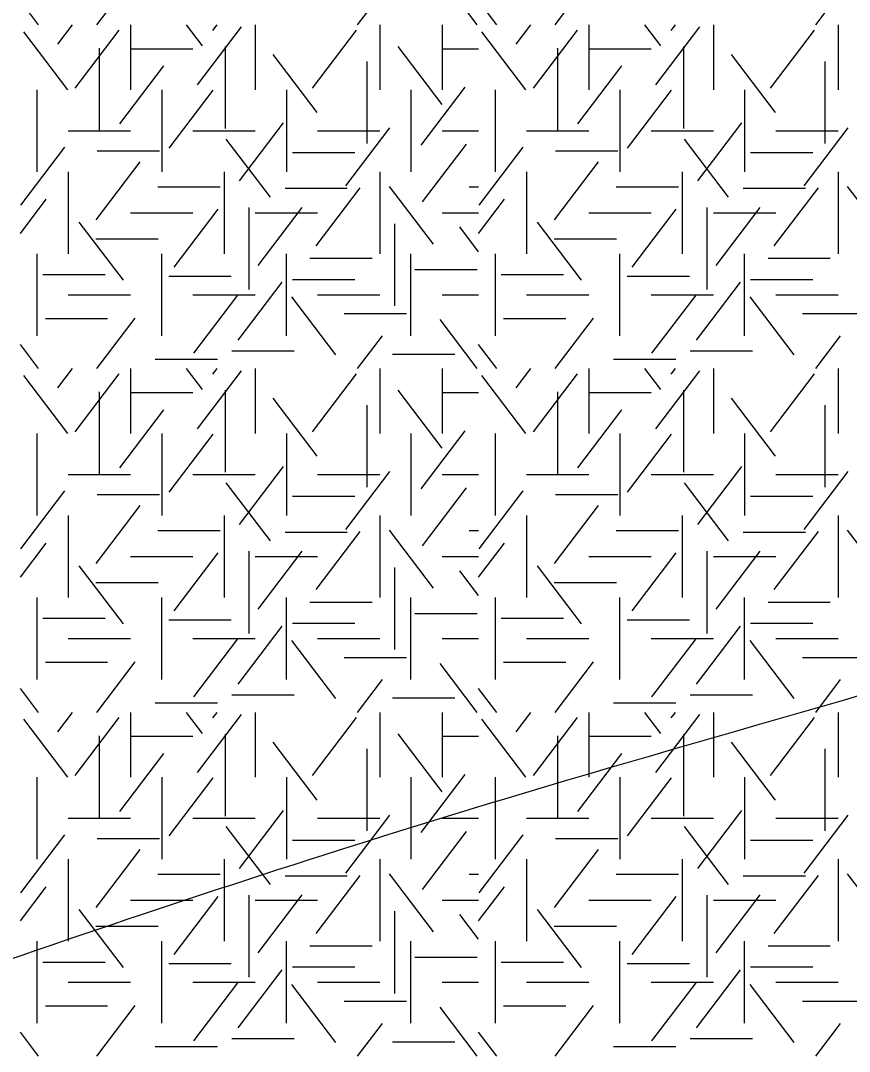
# Model space of a CAD drawing. Extents: x 419101 to 420177, y 4451541 to 4452254.
# Drawn here: x 419864.02 to 419881.89, y 4451566.39 to 4451588.61 of the extents above; entities that cross this region are included whole.
import ezdxf

# ---------------------------------------------------------------- set-up
doc = ezdxf.new("R2010")
doc.units = 0
doc.layers.add('3_HALİHAZIR', color=7, linetype='Continuous')
doc.layers.add('Level 41', color=7, linetype='Continuous')

msp = doc.modelspace()

# ---------------------------------------------------------------- linework, layer by layer
at = {"layer": '3_HALİHAZIR'}
for points in [[(419830.585, 4451569.182), (419835.774, 4451573.831), (419840.974, 4451578.331), (419857.814, 4451590.841), (419892.084, 4451597.601), (419927.345, 4451605.321), (419938.763, 4451608.51), (419942.048, 4451608.213)], [(419823.158, 4451549.789), (419823.164, 4451549.79), (419829.854, 4451552.83), (419838.324, 4451557.73), (419864.054, 4451568.471), (419874.464, 4451571.841), (419888.954, 4451576.141), (419895.924, 4451578.691), (419906.074, 4451583.863), (419936.516, 4451595.874), (419942.649, 4451595.582)], [(419868.593, 4451543.65), (419885.874, 4451549.01), (419897.697, 4451550.796), (419903.814, 4451552.689), (419917.785, 4451558.531), (419940.385, 4451574.598), (419942.375, 4451575.629)]]:
    msp.add_spline(points, degree=3, dxfattribs=at)
at = {"layer": 'Level 41'}
for p, q in [((419865.666, 4451588.519), (419866.495, 4451589.61)), ((419873.869, 4451588.519), (419873.067, 4451589.575)), ((419875.545, 4451588.519), (419876.374, 4451589.61)), ((419871.286, 4451588.519), (419871.823, 4451589.225)), ((419881.165, 4451588.519), (419881.702, 4451589.225)), ((419864.413, 4451588.519), (419864.019, 4451589.037)), ((419874.292, 4451588.519), (419873.898, 4451589.037)), ((419865.04, 4451587.121), (419864.091, 4451588.371)), ((419864.829, 4451588.102), (419865.146, 4451588.519)), ((419865.2, 4451587.156), (419866.149, 4451588.406)), ((419866.395, 4451588.519), (419866.395, 4451587.121)), ((419867.944, 4451588.067), (419867.6, 4451588.519)), ((419867.837, 4451587.225), (419868.787, 4451588.475)), ((419868.17, 4451588.399), (419868.261, 4451588.519)), ((419869.081, 4451588.519), (419869.081, 4451587.121)), ((419870.314, 4451587.156), (419871.263, 4451588.406)), ((419871.767, 4451588.519), (419871.767, 4451587.121)), ((419873.11, 4451588.519), (419873.11, 4451587.121)), ((419873.11, 4451588.519), (419873.11, 4451587.121)), ((419874.919, 4451587.121), (419873.97, 4451588.371)), ((419874.708, 4451588.102), (419875.025, 4451588.519)), ((419875.079, 4451587.156), (419876.028, 4451588.406)), ((419876.274, 4451588.519), (419876.274, 4451587.121)), ((419877.823, 4451588.067), (419877.479, 4451588.519)), ((419877.716, 4451587.225), (419878.666, 4451588.475)), ((419878.049, 4451588.399), (419878.14, 4451588.519)), ((419878.96, 4451588.519), (419878.96, 4451587.121)), ((419880.193, 4451587.156), (419881.142, 4451588.406)), ((419881.646, 4451588.519), (419881.646, 4451587.121)), ((419865.72, 4451588.017), (419865.72, 4451586.25)), ((419866.395, 4451588.005), (419867.738, 4451588.005)), ((419868.437, 4451588.052), (419868.437, 4451586.285)), ((419873.111, 4451586.805), (419872.162, 4451588.054)), ((419873.11, 4451588.005), (419873.898, 4451588.005)), ((419875.599, 4451588.017), (419875.599, 4451586.25)), ((419876.274, 4451588.005), (419877.617, 4451588.005)), ((419878.316, 4451588.052), (419878.316, 4451586.285)), ((419870.421, 4451586.63), (419869.472, 4451587.879)), ((419871.485, 4451587.731), (419871.485, 4451585.964)), ((419880.3, 4451586.63), (419879.351, 4451587.879)), ((419881.364, 4451587.731), (419881.364, 4451585.964)), ((419866.16, 4451586.384), (419867.109, 4451587.634)), ((419876.039, 4451586.384), (419876.988, 4451587.634)), ((419864.381, 4451585.354), (419864.381, 4451587.121)), ((419867.067, 4451587.121), (419867.067, 4451585.354)), ((419867.226, 4451585.859), (419868.175, 4451587.109)), ((419869.753, 4451587.121), (419869.753, 4451585.354)), ((419872.439, 4451587.121), (419872.439, 4451585.354)), ((419872.439, 4451587.121), (419872.439, 4451585.354)), ((419872.659, 4451585.928), (419873.608, 4451587.178)), ((419874.26, 4451585.354), (419874.26, 4451587.121)), ((419876.946, 4451587.121), (419876.946, 4451585.354)), ((419877.105, 4451585.859), (419878.054, 4451587.109)), ((419879.632, 4451587.121), (419879.632, 4451585.354)), ((419868.743, 4451585.158), (419869.694, 4451586.407)), ((419878.622, 4451585.158), (419879.573, 4451586.407)), ((419865.052, 4451586.237), (419866.395, 4451586.237)), ((419867.738, 4451586.237), (419869.081, 4451586.237)), ((419870.424, 4451586.237), (419871.767, 4451586.237)), ((419871.034, 4451585.053), (419871.983, 4451586.303)), ((419873.11, 4451586.237), (419873.898, 4451586.237)), ((419874.931, 4451586.237), (419876.274, 4451586.237)), ((419877.617, 4451586.237), (419878.96, 4451586.237)), ((419880.303, 4451586.237), (419881.646, 4451586.237)), ((419880.913, 4451585.053), (419881.862, 4451586.303)), ((419869.409, 4451584.808), (419868.459, 4451586.057)), ((419872.685, 4451584.702), (419873.635, 4451585.951)), ((419879.288, 4451584.808), (419878.338, 4451586.057)), ((419864.029, 4451584.633), (419864.978, 4451585.882)), ((419865.676, 4451585.803), (419867.019, 4451585.803)), ((419869.884, 4451585.767), (419871.227, 4451585.767)), ((419873.908, 4451584.633), (419874.857, 4451585.882)), ((419875.555, 4451585.803), (419876.898, 4451585.803)), ((419879.763, 4451585.767), (419881.106, 4451585.767)), ((419865.654, 4451584.316), (419866.603, 4451585.566)), ((419875.533, 4451584.316), (419876.482, 4451585.566)), ((419865.052, 4451585.354), (419865.052, 4451583.587)), ((419868.41, 4451585.354), (419868.41, 4451583.587)), ((419871.767, 4451585.354), (419871.767, 4451583.587)), ((419874.931, 4451585.354), (419874.931, 4451583.587)), ((419878.289, 4451585.354), (419878.289, 4451583.587)), ((419881.646, 4451585.354), (419881.646, 4451583.587)), ((419866.982, 4451585.03), (419868.325, 4451585.03)), ((419869.724, 4451584.997), (419871.067, 4451584.997)), ((419870.394, 4451583.756), (419871.344, 4451585.006)), ((419872.924, 4451583.79), (419871.975, 4451585.039)), ((419873.694, 4451585.03), (419873.898, 4451585.03)), ((419876.861, 4451585.03), (419878.204, 4451585.03)), ((419879.603, 4451584.997), (419880.946, 4451584.997)), ((419880.273, 4451583.756), (419881.223, 4451585.006)), ((419882.803, 4451583.79), (419881.854, 4451585.039)), ((419864.019, 4451584.024), (419864.578, 4451584.76)), ((419868.942, 4451584.582), (419868.942, 4451582.814)), ((419869.142, 4451583.336), (419870.091, 4451584.585)), ((419873.898, 4451584.024), (419874.457, 4451584.76)), ((419878.821, 4451584.582), (419878.821, 4451582.814)), ((419879.021, 4451583.336), (419879.97, 4451584.585)), ((419866.395, 4451584.47), (419867.738, 4451584.47)), ((419867.331, 4451583.3), (419868.281, 4451584.55)), ((419869.081, 4451584.47), (419870.424, 4451584.47)), ((419873.11, 4451584.47), (419873.898, 4451584.47)), ((419876.274, 4451584.47), (419877.617, 4451584.47)), ((419877.21, 4451583.3), (419878.16, 4451584.55)), ((419878.96, 4451584.47), (419880.303, 4451584.47)), ((419866.239, 4451583.019), (419865.29, 4451584.269)), ((419872.085, 4451584.232), (419872.085, 4451582.464)), ((419873.898, 4451583.63), (419873.492, 4451584.164)), ((419876.118, 4451583.019), (419875.169, 4451584.269)), ((419865.649, 4451583.91), (419866.992, 4451583.91)), ((419875.528, 4451583.91), (419876.871, 4451583.91)), ((419864.381, 4451581.819), (419864.381, 4451583.587)), ((419867.067, 4451581.819), (419867.067, 4451583.587)), ((419869.753, 4451581.819), (419869.753, 4451583.587)), ((419870.258, 4451583.489), (419871.601, 4451583.489)), ((419872.439, 4451581.819), (419872.439, 4451583.587)), ((419874.26, 4451581.819), (419874.26, 4451583.587)), ((419876.946, 4451581.819), (419876.946, 4451583.587)), ((419879.632, 4451581.819), (419879.632, 4451583.587)), ((419880.137, 4451583.489), (419881.48, 4451583.489)), ((419872.521, 4451583.244), (419873.864, 4451583.244)), ((419864.504, 4451583.138), (419865.847, 4451583.138)), ((419867.221, 4451583.104), (419868.564, 4451583.104)), ((419869.884, 4451583.033), (419871.227, 4451583.033)), ((419874.383, 4451583.138), (419875.726, 4451583.138)), ((419877.1, 4451583.104), (419878.443, 4451583.104)), ((419879.763, 4451583.033), (419881.106, 4451583.033)), ((419868.717, 4451581.722), (419869.666, 4451582.972)), ((419878.596, 4451581.722), (419879.545, 4451582.972)), ((419865.052, 4451582.703), (419866.395, 4451582.703)), ((419867.738, 4451582.703), (419869.081, 4451582.703)), ((419867.757, 4451581.443), (419868.706, 4451582.692)), ((419870.82, 4451581.408), (419869.87, 4451582.657)), ((419870.424, 4451582.703), (419871.767, 4451582.703)), ((419873.11, 4451582.703), (419873.898, 4451582.703)), ((419874.931, 4451582.703), (419876.274, 4451582.703)), ((419877.617, 4451582.703), (419878.96, 4451582.703)), ((419877.636, 4451581.443), (419878.585, 4451582.692)), ((419880.699, 4451581.408), (419879.749, 4451582.657)), ((419880.303, 4451582.703), (419881.646, 4451582.703)), ((419864.558, 4451582.192), (419865.9, 4451582.192)), ((419865.666, 4451581.11), (419866.495, 4451582.201)), ((419871.003, 4451582.296), (419872.346, 4451582.296)), ((419873.869, 4451581.11), (419873.067, 4451582.166)), ((419874.437, 4451582.192), (419875.779, 4451582.192)), ((419875.545, 4451581.11), (419876.374, 4451582.201)), ((419880.882, 4451582.296), (419882.225, 4451582.296)), ((419871.286, 4451581.11), (419871.823, 4451581.816)), ((419881.165, 4451581.11), (419881.702, 4451581.816)), ((419864.413, 4451581.11), (419864.019, 4451581.628)), ((419868.58, 4451581.491), (419869.923, 4451581.491)), ((419874.292, 4451581.11), (419873.898, 4451581.628)), ((419878.459, 4451581.491), (419879.802, 4451581.491)), ((419866.928, 4451581.316), (419868.271, 4451581.316)), ((419872.042, 4451581.422), (419873.385, 4451581.422)), ((419876.807, 4451581.316), (419878.15, 4451581.316)), ((419864.829, 4451580.693), (419865.146, 4451581.11)), ((419865.2, 4451579.747), (419866.149, 4451580.997)), ((419866.395, 4451581.11), (419866.395, 4451579.712)), ((419867.944, 4451580.658), (419867.6, 4451581.11)), ((419867.837, 4451579.816), (419868.787, 4451581.066)), ((419868.17, 4451580.99), (419868.261, 4451581.11)), ((419869.081, 4451581.11), (419869.081, 4451579.712)), ((419870.314, 4451579.747), (419871.263, 4451580.997)), ((419871.767, 4451581.11), (419871.767, 4451579.712)), ((419873.11, 4451581.11), (419873.11, 4451579.712)), ((419873.11, 4451581.11), (419873.11, 4451579.712)), ((419874.708, 4451580.693), (419875.025, 4451581.11)), ((419875.079, 4451579.747), (419876.028, 4451580.997)), ((419876.274, 4451581.11), (419876.274, 4451579.712)), ((419877.823, 4451580.658), (419877.479, 4451581.11)), ((419877.716, 4451579.816), (419878.666, 4451581.066)), ((419878.049, 4451580.99), (419878.14, 4451581.11)), ((419878.96, 4451581.11), (419878.96, 4451579.712)), ((419880.193, 4451579.747), (419881.142, 4451580.997)), ((419881.646, 4451581.11), (419881.646, 4451579.712)), ((419865.04, 4451579.712), (419864.091, 4451580.962)), ((419874.919, 4451579.712), (419873.97, 4451580.962)), ((419865.72, 4451580.608), (419865.72, 4451578.841)), ((419866.395, 4451580.596), (419867.738, 4451580.596)), ((419868.437, 4451580.643), (419868.437, 4451578.876)), ((419873.111, 4451579.396), (419872.162, 4451580.645)), ((419873.11, 4451580.596), (419873.898, 4451580.596)), ((419875.599, 4451580.608), (419875.599, 4451578.841)), ((419876.274, 4451580.596), (419877.617, 4451580.596)), ((419878.316, 4451580.643), (419878.316, 4451578.876)), ((419870.421, 4451579.221), (419869.472, 4451580.47)), ((419880.3, 4451579.221), (419879.351, 4451580.47)), ((419866.16, 4451578.975), (419867.109, 4451580.225)), ((419871.485, 4451580.322), (419871.485, 4451578.555)), ((419876.039, 4451578.975), (419876.988, 4451580.225)), ((419881.364, 4451580.322), (419881.364, 4451578.555)), ((419864.381, 4451577.945), (419864.381, 4451579.712)), ((419867.067, 4451579.712), (419867.067, 4451577.945)), ((419867.226, 4451578.45), (419868.175, 4451579.7)), ((419869.753, 4451579.712), (419869.753, 4451577.945)), ((419872.439, 4451579.712), (419872.439, 4451577.945)), ((419872.439, 4451579.712), (419872.439, 4451577.945)), ((419872.659, 4451578.519), (419873.608, 4451579.769)), ((419874.26, 4451577.945), (419874.26, 4451579.712)), ((419876.946, 4451579.712), (419876.946, 4451577.945)), ((419877.105, 4451578.45), (419878.054, 4451579.7)), ((419879.632, 4451579.712), (419879.632, 4451577.945)), ((419868.743, 4451577.749), (419869.694, 4451578.998)), ((419878.622, 4451577.749), (419879.573, 4451578.998)), ((419865.052, 4451578.828), (419866.395, 4451578.828)), ((419867.738, 4451578.828), (419869.081, 4451578.828)), ((419870.424, 4451578.828), (419871.767, 4451578.828)), ((419871.034, 4451577.644), (419871.983, 4451578.894)), ((419873.11, 4451578.828), (419873.898, 4451578.828)), ((419874.931, 4451578.828), (419876.274, 4451578.828)), ((419877.617, 4451578.828), (419878.96, 4451578.828)), ((419880.303, 4451578.828), (419881.646, 4451578.828)), ((419880.913, 4451577.644), (419881.862, 4451578.894)), ((419869.409, 4451577.399), (419868.459, 4451578.648)), ((419879.288, 4451577.399), (419878.338, 4451578.648)), ((419864.029, 4451577.224), (419864.978, 4451578.473)), ((419865.676, 4451578.394), (419867.019, 4451578.394)), ((419869.884, 4451578.358), (419871.227, 4451578.358)), ((419872.685, 4451577.293), (419873.635, 4451578.542)), ((419873.908, 4451577.224), (419874.857, 4451578.473)), ((419875.555, 4451578.394), (419876.898, 4451578.394)), ((419879.763, 4451578.358), (419881.106, 4451578.358)), ((419865.654, 4451576.907), (419866.603, 4451578.157)), ((419875.533, 4451576.907), (419876.482, 4451578.157)), ((419865.052, 4451577.945), (419865.052, 4451576.178)), ((419868.41, 4451577.945), (419868.41, 4451576.178)), ((419871.767, 4451577.945), (419871.767, 4451576.178)), ((419874.931, 4451577.945), (419874.931, 4451576.178)), ((419878.289, 4451577.945), (419878.289, 4451576.178)), ((419881.646, 4451577.945), (419881.646, 4451576.178)), ((419866.982, 4451577.621), (419868.325, 4451577.621)), ((419869.724, 4451577.588), (419871.067, 4451577.588)), ((419870.394, 4451576.347), (419871.344, 4451577.597)), ((419872.924, 4451576.381), (419871.975, 4451577.63)), ((419873.694, 4451577.621), (419873.898, 4451577.621)), ((419876.861, 4451577.621), (419878.204, 4451577.621)), ((419879.603, 4451577.588), (419880.946, 4451577.588)), ((419880.273, 4451576.347), (419881.223, 4451577.597)), ((419882.803, 4451576.381), (419881.854, 4451577.63)), ((419864.019, 4451576.615), (419864.578, 4451577.351)), ((419873.898, 4451576.615), (419874.457, 4451577.351)), ((419866.395, 4451577.061), (419867.738, 4451577.061)), ((419867.331, 4451575.891), (419868.281, 4451577.141)), ((419868.942, 4451577.173), (419868.942, 4451575.405)), ((419869.081, 4451577.061), (419870.424, 4451577.061)), ((419869.142, 4451575.927), (419870.091, 4451577.176)), ((419873.11, 4451577.061), (419873.898, 4451577.061)), ((419876.274, 4451577.061), (419877.617, 4451577.061)), ((419877.21, 4451575.891), (419878.16, 4451577.141)), ((419878.821, 4451577.173), (419878.821, 4451575.405)), ((419878.96, 4451577.061), (419880.303, 4451577.061)), ((419879.021, 4451575.927), (419879.97, 4451577.176)), ((419866.239, 4451575.61), (419865.29, 4451576.86)), ((419872.085, 4451576.823), (419872.085, 4451575.055)), ((419876.118, 4451575.61), (419875.169, 4451576.86)), ((419873.898, 4451576.221), (419873.492, 4451576.755)), ((419865.649, 4451576.501), (419866.992, 4451576.501)), ((419875.528, 4451576.501), (419876.871, 4451576.501)), ((419864.381, 4451574.41), (419864.381, 4451576.178)), ((419867.067, 4451574.41), (419867.067, 4451576.178)), ((419869.753, 4451574.41), (419869.753, 4451576.178)), ((419872.439, 4451574.41), (419872.439, 4451576.178)), ((419874.26, 4451574.41), (419874.26, 4451576.178)), ((419876.946, 4451574.41), (419876.946, 4451576.178)), ((419879.632, 4451574.41), (419879.632, 4451576.178)), ((419870.258, 4451576.08), (419871.601, 4451576.08)), ((419880.137, 4451576.08), (419881.48, 4451576.08)), ((419864.504, 4451575.729), (419865.847, 4451575.729)), ((419867.221, 4451575.695), (419868.564, 4451575.695)), ((419872.521, 4451575.835), (419873.864, 4451575.835)), ((419874.383, 4451575.729), (419875.726, 4451575.729)), ((419877.1, 4451575.695), (419878.443, 4451575.695)), ((419868.717, 4451574.313), (419869.666, 4451575.563)), ((419869.884, 4451575.624), (419871.227, 4451575.624)), ((419878.596, 4451574.313), (419879.545, 4451575.563)), ((419879.763, 4451575.624), (419881.106, 4451575.624)), ((419865.052, 4451575.294), (419866.395, 4451575.294)), ((419867.738, 4451575.294), (419869.081, 4451575.294)), ((419867.757, 4451574.034), (419868.706, 4451575.283)), ((419870.82, 4451573.999), (419869.87, 4451575.248)), ((419870.424, 4451575.294), (419871.767, 4451575.294)), ((419873.11, 4451575.294), (419873.898, 4451575.294)), ((419874.931, 4451575.294), (419876.274, 4451575.294)), ((419877.617, 4451575.294), (419878.96, 4451575.294)), ((419877.636, 4451574.034), (419878.585, 4451575.283)), ((419880.699, 4451573.999), (419879.749, 4451575.248)), ((419880.303, 4451575.294), (419881.646, 4451575.294)), ((419864.558, 4451574.783), (419865.9, 4451574.783)), ((419865.666, 4451573.701), (419866.495, 4451574.792)), ((419871.003, 4451574.887), (419872.346, 4451574.887)), ((419874.437, 4451574.783), (419875.779, 4451574.783)), ((419875.545, 4451573.701), (419876.374, 4451574.792)), ((419880.882, 4451574.887), (419882.225, 4451574.887)), ((419873.869, 4451573.701), (419873.067, 4451574.757)), ((419871.286, 4451573.701), (419871.823, 4451574.407)), ((419881.165, 4451573.701), (419881.702, 4451574.407)), ((419864.413, 4451573.701), (419864.019, 4451574.219)), ((419874.292, 4451573.701), (419873.898, 4451574.219)), ((419866.928, 4451573.907), (419868.271, 4451573.907)), ((419868.58, 4451574.082), (419869.923, 4451574.082)), ((419872.042, 4451574.013), (419873.385, 4451574.013)), ((419876.807, 4451573.907), (419878.15, 4451573.907)), ((419878.459, 4451574.082), (419879.802, 4451574.082)), ((419864.829, 4451573.284), (419865.146, 4451573.701)), ((419866.395, 4451573.701), (419866.395, 4451572.303)), ((419867.944, 4451573.249), (419867.6, 4451573.701)), ((419868.17, 4451573.581), (419868.261, 4451573.701)), ((419869.081, 4451573.701), (419869.081, 4451572.303)), ((419871.767, 4451573.701), (419871.767, 4451572.303)), ((419873.11, 4451573.701), (419873.11, 4451572.303)), ((419873.11, 4451573.701), (419873.11, 4451572.303)), ((419874.708, 4451573.284), (419875.025, 4451573.701)), ((419876.274, 4451573.701), (419876.274, 4451572.303)), ((419877.823, 4451573.249), (419877.479, 4451573.701)), ((419878.049, 4451573.581), (419878.14, 4451573.701)), ((419878.96, 4451573.701), (419878.96, 4451572.303)), ((419881.646, 4451573.701), (419881.646, 4451572.303)), ((419865.04, 4451572.303), (419864.091, 4451573.553)), ((419865.2, 4451572.338), (419866.149, 4451573.588)), ((419867.837, 4451572.407), (419868.787, 4451573.657)), ((419870.314, 4451572.338), (419871.263, 4451573.588)), ((419874.919, 4451572.303), (419873.97, 4451573.553)), ((419875.079, 4451572.338), (419876.028, 4451573.588)), ((419877.716, 4451572.407), (419878.666, 4451573.657)), ((419880.193, 4451572.338), (419881.142, 4451573.588)), ((419868.437, 4451573.234), (419868.437, 4451571.467)), ((419873.111, 4451571.987), (419872.162, 4451573.236)), ((419878.316, 4451573.234), (419878.316, 4451571.467)), ((419865.72, 4451573.199), (419865.72, 4451571.432)), ((419866.395, 4451573.187), (419867.738, 4451573.187)), ((419870.421, 4451571.812), (419869.472, 4451573.061)), ((419873.11, 4451573.187), (419873.898, 4451573.187)), ((419875.599, 4451573.199), (419875.599, 4451571.432)), ((419876.274, 4451573.187), (419877.617, 4451573.187)), ((419880.3, 4451571.812), (419879.351, 4451573.061)), ((419866.16, 4451571.566), (419867.109, 4451572.816)), ((419871.485, 4451572.913), (419871.485, 4451571.146)), ((419876.039, 4451571.566), (419876.988, 4451572.816)), ((419881.364, 4451572.913), (419881.364, 4451571.146)), ((419872.659, 4451571.11), (419873.608, 4451572.36)), ((419864.381, 4451570.536), (419864.381, 4451572.303)), ((419867.067, 4451572.303), (419867.067, 4451570.536)), ((419867.226, 4451571.041), (419868.175, 4451572.291)), ((419869.753, 4451572.303), (419869.753, 4451570.536)), ((419872.439, 4451572.303), (419872.439, 4451570.536)), ((419872.439, 4451572.303), (419872.439, 4451570.536)), ((419874.26, 4451570.536), (419874.26, 4451572.303)), ((419876.946, 4451572.303), (419876.946, 4451570.536)), ((419877.105, 4451571.041), (419878.054, 4451572.291)), ((419879.632, 4451572.303), (419879.632, 4451570.536)), ((419868.743, 4451570.34), (419869.694, 4451571.589)), ((419871.034, 4451570.235), (419871.983, 4451571.485)), ((419878.622, 4451570.34), (419879.573, 4451571.589)), ((419880.913, 4451570.235), (419881.862, 4451571.485)), ((419865.052, 4451571.419), (419866.395, 4451571.419)), ((419867.738, 4451571.419), (419869.081, 4451571.419)), ((419869.409, 4451569.99), (419868.459, 4451571.239)), ((419870.424, 4451571.419), (419871.767, 4451571.419)), ((419873.11, 4451571.419), (419873.898, 4451571.419)), ((419874.931, 4451571.419), (419876.274, 4451571.419)), ((419877.617, 4451571.419), (419878.96, 4451571.419)), ((419879.288, 4451569.99), (419878.338, 4451571.239)), ((419880.303, 4451571.419), (419881.646, 4451571.419)), ((419864.029, 4451569.815), (419864.978, 4451571.064)), ((419872.685, 4451569.884), (419873.635, 4451571.133)), ((419873.908, 4451569.815), (419874.857, 4451571.064)), ((419865.676, 4451570.985), (419867.019, 4451570.985)), ((419869.884, 4451570.949), (419871.227, 4451570.949)), ((419875.555, 4451570.985), (419876.898, 4451570.985)), ((419879.763, 4451570.949), (419881.106, 4451570.949)), ((419865.654, 4451569.498), (419866.603, 4451570.748)), ((419875.533, 4451569.498), (419876.482, 4451570.748)), ((419865.052, 4451570.536), (419865.052, 4451568.769)), ((419868.41, 4451570.536), (419868.41, 4451568.769)), ((419871.767, 4451570.536), (419871.767, 4451568.769)), ((419874.931, 4451570.536), (419874.931, 4451568.769)), ((419878.289, 4451570.536), (419878.289, 4451568.769)), ((419881.646, 4451570.536), (419881.646, 4451568.769)), ((419866.982, 4451570.212), (419868.325, 4451570.212)), ((419869.724, 4451570.179), (419871.067, 4451570.179)), ((419870.394, 4451568.938), (419871.344, 4451570.188)), ((419872.924, 4451568.972), (419871.975, 4451570.221)), ((419873.694, 4451570.212), (419873.898, 4451570.212)), ((419876.861, 4451570.212), (419878.204, 4451570.212)), ((419879.603, 4451570.179), (419880.946, 4451570.179)), ((419880.273, 4451568.938), (419881.223, 4451570.188)), ((419882.803, 4451568.972), (419881.854, 4451570.221)), ((419864.019, 4451569.206), (419864.578, 4451569.942)), ((419873.898, 4451569.206), (419874.457, 4451569.942)), ((419867.331, 4451568.482), (419868.281, 4451569.732)), ((419868.942, 4451569.764), (419868.942, 4451567.996)), ((419869.142, 4451568.518), (419870.091, 4451569.767)), ((419877.21, 4451568.482), (419878.16, 4451569.732)), ((419878.821, 4451569.764), (419878.821, 4451567.996)), ((419879.021, 4451568.518), (419879.97, 4451569.767)), ((419866.239, 4451568.201), (419865.29, 4451569.451)), ((419866.395, 4451569.652), (419867.738, 4451569.652)), ((419869.081, 4451569.652), (419870.424, 4451569.652)), ((419873.11, 4451569.652), (419873.898, 4451569.652)), ((419876.118, 4451568.201), (419875.169, 4451569.451)), ((419876.274, 4451569.652), (419877.617, 4451569.652)), ((419878.96, 4451569.652), (419880.303, 4451569.652)), ((419872.085, 4451569.414), (419872.085, 4451567.646)), ((419873.898, 4451568.812), (419873.492, 4451569.346)), ((419865.649, 4451569.092), (419866.992, 4451569.092)), ((419875.528, 4451569.092), (419876.871, 4451569.092)), ((419864.381, 4451567.001), (419864.381, 4451568.769)), ((419867.067, 4451567.001), (419867.067, 4451568.769)), ((419869.753, 4451567.001), (419869.753, 4451568.769)), ((419870.258, 4451568.671), (419871.601, 4451568.671)), ((419872.439, 4451567.001), (419872.439, 4451568.769)), ((419874.26, 4451567.001), (419874.26, 4451568.769)), ((419876.946, 4451567.001), (419876.946, 4451568.769)), ((419879.632, 4451567.001), (419879.632, 4451568.769)), ((419880.137, 4451568.671), (419881.48, 4451568.671)), ((419872.521, 4451568.426), (419873.864, 4451568.426)), ((419864.504, 4451568.32), (419865.847, 4451568.32)), ((419867.221, 4451568.286), (419868.564, 4451568.286)), ((419868.717, 4451566.904), (419869.666, 4451568.154)), ((419869.884, 4451568.215), (419871.227, 4451568.215)), ((419874.383, 4451568.32), (419875.726, 4451568.32)), ((419877.1, 4451568.286), (419878.443, 4451568.286)), ((419878.596, 4451566.904), (419879.545, 4451568.154)), ((419879.763, 4451568.215), (419881.106, 4451568.215)), ((419865.052, 4451567.885), (419866.395, 4451567.885)), ((419867.738, 4451567.885), (419869.081, 4451567.885)), ((419867.757, 4451566.625), (419868.706, 4451567.874)), ((419870.82, 4451566.59), (419869.87, 4451567.839)), ((419870.424, 4451567.885), (419871.767, 4451567.885)), ((419873.11, 4451567.885), (419873.898, 4451567.885)), ((419874.931, 4451567.885), (419876.274, 4451567.885)), ((419877.617, 4451567.885), (419878.96, 4451567.885)), ((419877.636, 4451566.625), (419878.585, 4451567.874)), ((419880.699, 4451566.59), (419879.749, 4451567.839)), ((419880.303, 4451567.885), (419881.646, 4451567.885)), ((419871.003, 4451567.478), (419872.346, 4451567.478)), ((419880.882, 4451567.478), (419882.225, 4451567.478)), ((419864.558, 4451567.374), (419865.9, 4451567.374)), ((419865.666, 4451566.292), (419866.495, 4451567.383)), ((419873.869, 4451566.292), (419873.067, 4451567.348)), ((419874.437, 4451567.374), (419875.779, 4451567.374)), ((419875.545, 4451566.292), (419876.374, 4451567.383)), ((419864.413, 4451566.292), (419864.019, 4451566.81)), ((419871.286, 4451566.292), (419871.823, 4451566.998)), ((419874.292, 4451566.292), (419873.898, 4451566.81)), ((419881.165, 4451566.292), (419881.702, 4451566.998)), ((419868.58, 4451566.673), (419869.923, 4451566.673)), ((419872.042, 4451566.604), (419873.385, 4451566.604)), ((419878.459, 4451566.673), (419879.802, 4451566.673)), ((419866.928, 4451566.498), (419868.271, 4451566.498)), ((419876.807, 4451566.498), (419878.15, 4451566.498))]:
    msp.add_line(p, q, dxfattribs=at)

doc.saveas('drawing.dxf')
